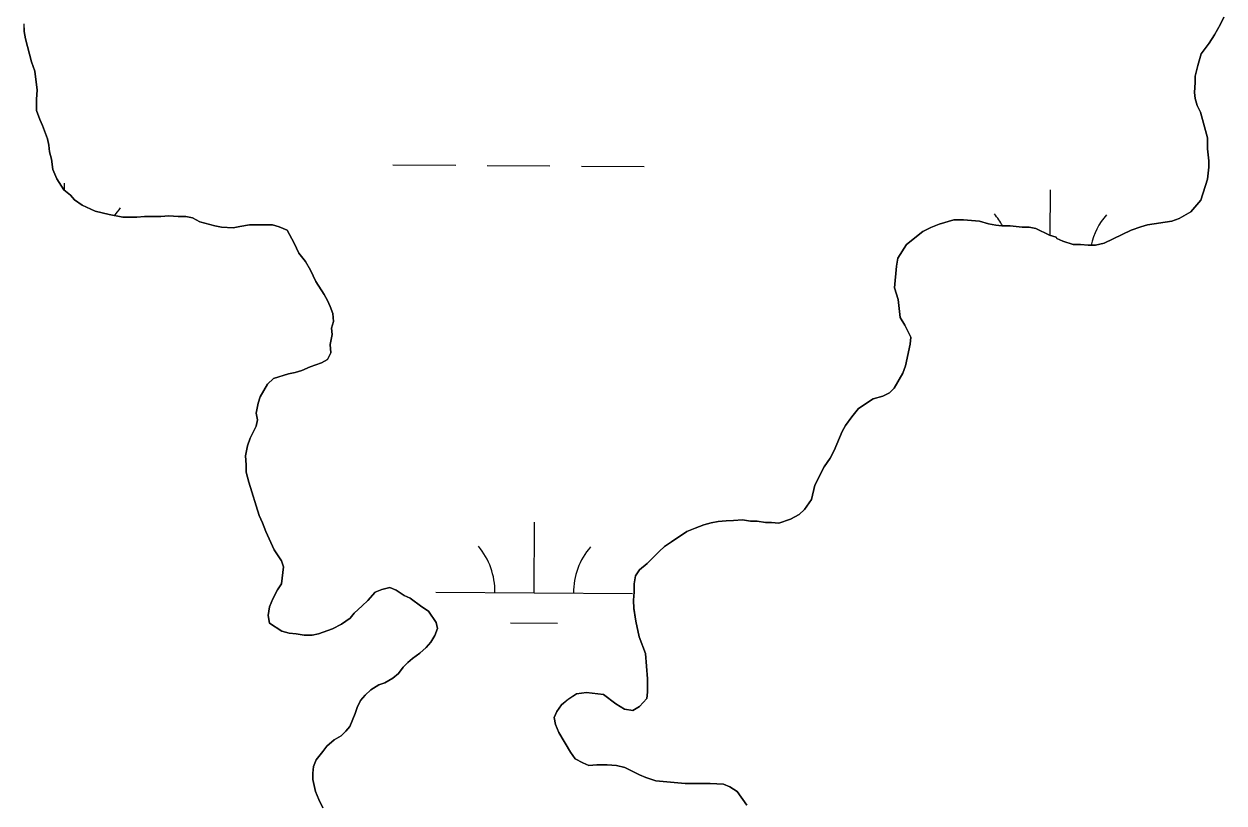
# Model space of a CAD drawing. Extents: x 3172231 to 3210228, y 940198 to 965780.
# Drawn here: x 3188562 to 3189173, y 961125 to 961522 of the extents above; entities that cross this region are included whole.
import ezdxf

# ---------------------------------------------------------------- set-up
doc = ezdxf.new("R2010")
doc.units = 0
for name, color, linetype in [('V-SITE-VEGE', 7, 'Continuous'), ('V-TOPO-SHOR', 7, 'Continuous'), ('V-WETL-SWMP', 7, 'Continuous')]:
    doc.layers.add(name, color=color, linetype=linetype)

msp = doc.modelspace()

# ---------------------------------------------------------------- linework, layer by layer
at = {"layer": 'V-SITE-VEGE'}
for points in [[(3188562.412, 961521.639), (3188562.425, 961517.85), (3188563.127, 961514.063), (3188566.265, 961502.363), (3188568.001, 961497.546), (3188569.066, 961487.906), (3188568.737, 961483.427), (3188568.755, 961477.572), (3188570.494, 961473.099), (3188571.88, 961470.005), (3188574.313, 961463.125), (3188575.014, 961460.025), (3188575.368, 961456.582), (3188576.415, 961452.795), (3188577.119, 961447.632), (3188579.202, 961442.817), (3188582.665, 961437.316), (3188586.118, 961434.572), (3188588.193, 961432.168), (3188591.99, 961429.428), (3188598.545, 961426.345), (3188605.783, 961424.648), (3188612.677, 961423.292), (3188619.91, 961423.314), (3188623.699, 961423.673), (3188631.965, 961423.699), (3188636.097, 961424.06), (3188640.921, 961423.728), (3188644.711, 961423.74), (3188648.154, 961423.062), (3188651.951, 961421.008), (3188659.535, 961418.966), (3188662.982, 961418.289), (3188668.839, 961417.963), (3188672.282, 961418.663), (3188677.1, 961419.368), (3188688.811, 961419.405), (3188692.26, 961418.385), (3188696.399, 961416.675), (3188699.864, 961410.142), (3188702.295, 961404.983), (3188705.75, 961400.86), (3188708.175, 961396.391), (3188710.95, 961390.544), (3188715.103, 961384.013), (3188716.836, 961380.919), (3188718.224, 961377.824), (3188719.613, 961374.383), (3188719.971, 961370.253), (3188718.949, 961366.802), (3188719.304, 961363.705), (3188718.288, 961358.534), (3188718.644, 961354.403), (3188716.936, 961350.952), (3188713.84, 961349.222), (3188707.99, 961347.135), (3188703.864, 961345.4), (3188700.421, 961344.356), (3188696.98, 961343.655), (3188689.409, 961341.218), (3188686.319, 961338.453)], [(3189035.656, 961421.913), (3189040.479, 961421.928), (3189048.747, 961421.264), (3189053.23, 961419.9), (3189057.023, 961419.224), (3189060.124, 961418.891), (3189064.256, 961418.905), (3189070.46, 961418.235), (3189073.903, 961418.245), (3189077.349, 961417.57), (3189084.249, 961414.147), (3189087.698, 961413.125), (3189088.044, 961412.437), (3189091.149, 961411.069), (3189096.32, 961409.363), (3189100.109, 961409.376), (3189103.9, 961409.044), (3189107.688, 961409.056), (3189112.161, 961410.105), (3189125.918, 961416.691), (3189130.735, 961418.432), (3189134.175, 961419.476), (3189146.57, 961421.238), (3189150.354, 961422.626), (3189156.199, 961426.091), (3189161.346, 961431.963), (3189164.756, 961442.654), (3189165.426, 961448.855), (3189165.415, 961451.956), (3189164.707, 961458.153), (3189164.688, 961463.664), (3189161.201, 961476.74), (3189159.468, 961480.179), (3189158.424, 961483.622), (3189158.069, 961486.72), (3189158.397, 961491.887), (3189158.387, 961494.986), (3189159.747, 961500.503), (3189161.448, 961506.365), (3189165.565, 961511.888), (3189168.307, 961516.029), (3189171.389, 961521.553), (3189173.102, 961525)], [(3188930.192, 961124.314), (3188925.347, 961131.188), (3188921.55, 961133.586), (3188918.445, 961134.954), (3188911.556, 961135.277), (3188898.813, 961135.234), (3188883.996, 961136.564), (3188878.824, 961138.27), (3188875.72, 961139.638), (3188868.13, 961143.402), (3188863.993, 961144.422), (3188859.17, 961144.749), (3188854.003, 961144.733), (3188849.872, 961144.375), (3188846.767, 961145.745), (3188842.97, 961147.797), (3188840.549, 961151.233), (3188834.661, 961161.203), (3188832.925, 961165.332), (3188832.224, 961168.772), (3188833.594, 961171.877), (3188835.993, 961175.33), (3188839.427, 961178.097), (3188843.552, 961180.866), (3188848.717, 961181.57), (3188857.329, 961180.567), (3188863.546, 961175.764), (3188868.033, 961173.022), (3188872.168, 961172.346), (3188875.607, 961174.425), (3188879.381, 961178.57), (3188879.717, 961181.673), (3188879.697, 961188.56), (3188878.62, 961201.301), (3188875.492, 961209.902), (3188873.743, 961217.818), (3188872.687, 961224.359), (3188872.676, 961228.492), (3188873.006, 961232.627), (3188872.994, 961236.762), (3188873.67, 961240.897), (3188875.726, 961244.004), (3188879.504, 961247.115), (3188885.683, 961253.334), (3188888.432, 961255.755), (3188891.868, 961258.178), (3188899.773, 961263.37), (3188903.9, 961265.106), (3188908.373, 961266.843), (3188912.158, 961267.89), (3188915.598, 961268.588), (3188919.733, 961268.946), (3188923.522, 961268.959), (3188927.999, 961269.317), (3188932.134, 961268.641), (3188935.581, 961268.653), (3188939.713, 961267.98), (3188942.814, 961267.988), (3188946.605, 961267.654), (3188952.452, 961269.741), (3188956.923, 961272.168), (3188959.669, 961274.586), (3188963.098, 961279.766), (3188964.795, 961287.001), (3188969.588, 961296.32), (3188972.674, 961300.807), (3188974.728, 961304.602), (3188978.83, 961314.26), (3188980.542, 961317.365), (3188983.627, 961321.852), (3188987.057, 961325.997), (3188994.62, 961330.845), (3188999.437, 961332.238), (3189002.878, 961333.972), (3189005.28, 961336.389), (3189009.733, 961343.983), (3189011.099, 961347.776), (3189013.474, 961358.806), (3189013.806, 961362.251), (3189010.687, 961368.44), (3189008.262, 961372.223), (3189007.199, 961381.519), (3189005.458, 961387.368), (3189006.456, 961398.394), (3189007.132, 961402.527), (3189011.586, 961409.433), (3189019.831, 961416.005), (3189023.96, 961418.084), (3189028.087, 961419.82), (3189035.656, 961421.913)], [(3188686.319, 961338.453), (3188682.55, 961331.898), (3188681.528, 961328.795), (3188680.512, 961323.622), (3188681.213, 961320.181), (3188680.533, 961317.078), (3188677.451, 961310.871), (3188676.089, 961307.076), (3188675.071, 961301.907), (3188675.429, 961297.43), (3188675.442, 961293.641), (3188676.836, 961288.478), (3188682.059, 961271.619), (3188683.793, 961267.834), (3188685.53, 961263.363), (3188689.694, 961254.076), (3188693.501, 961248.577), (3188694.543, 961245.48), (3188693.538, 961236.866), (3188691.482, 961233.76), (3188689.085, 961229.274), (3188687.375, 961225.135), (3188686.702, 961220.654), (3188687.404, 961216.87), (3188693.614, 961212.755), (3188697.408, 961211.737), (3188700.853, 961211.402), (3188704.99, 961210.726), (3188709.121, 961210.74), (3188712.222, 961211.436), (3188719.447, 961213.874), (3188723.916, 961216.3), (3188728.382, 961219.413), (3188730.443, 961221.83), (3188734.563, 961225.631), (3188737.31, 961228.398), (3188741.084, 961232.543), (3188744.525, 961233.932), (3188748.656, 961234.978), (3188751.758, 961233.61), (3188755.901, 961230.87), (3188759.006, 961229.502), (3188764.876, 961225.043), (3188768.327, 961222.987), (3188772.136, 961217.144), (3188772.834, 961214.048), (3188771.466, 961210.599), (3188769.412, 961207.148), (3188767.01, 961204.383), (3188763.919, 961201.618), (3188760.139, 961198.849), (3188757.734, 961196.775), (3188755.33, 961194.356), (3188752.93, 961191.251), (3188750.183, 961188.829), (3188746.057, 961186.404), (3188742.96, 961185.361), (3188738.835, 961182.936), (3188736.089, 961180.172), (3188733.687, 961177.409), (3188731.977, 961173.958), (3188730.953, 961170.855), (3188728.219, 961164.302), (3188726.158, 961161.883), (3188723.756, 961159.464), (3188720.317, 961157.388), (3188716.541, 961154.275), (3188714.483, 961151.514), (3188711.05, 961147.369), (3188709.684, 961143.92), (3188709.35, 961140.473), (3188709.363, 961137.375), (3188710.759, 961131.177), (3188712.494, 961127.051), (3188714.575, 961122.924)]]:
    msp.add_lwpolyline(points, dxfattribs=at)
at = {"layer": 'V-TOPO-SHOR'}
for points in [[(3188562.412, 961521.639), (3188562.425, 961517.85), (3188563.127, 961514.063), (3188566.265, 961502.363), (3188568.001, 961497.546), (3188569.066, 961487.904), (3188568.737, 961483.427)], [(3188872.676, 961228.492), (3188873.006, 961232.627), (3188872.994, 961236.762), (3188873.67, 961240.897), (3188875.726, 961244.004), (3188879.504, 961247.115), (3188885.683, 961253.334), (3188888.432, 961255.755), (3188891.868, 961258.178), (3188899.773, 961263.37), (3188903.9, 961265.106), (3188908.373, 961266.843), (3188912.158, 961267.887), (3188915.6, 961268.588), (3188919.733, 961268.946), (3188923.522, 961268.959), (3188927.999, 961269.317), (3188932.134, 961268.641), (3188935.579, 961268.653), (3188939.713, 961267.978), (3188942.814, 961267.988), (3188946.605, 961267.654), (3188952.452, 961269.741), (3188956.923, 961272.168), (3188959.669, 961274.586), (3188963.098, 961279.766), (3188964.795, 961287.004), (3188969.588, 961296.32), (3188972.674, 961300.807), (3188974.728, 961304.602), (3188978.83, 961314.26), (3188980.542, 961317.365), (3188983.627, 961321.852), (3188987.057, 961325.997), (3188994.62, 961330.845), (3188999.437, 961332.238), (3189002.878, 961333.97), (3189005.28, 961336.389), (3189009.733, 961343.983), (3189011.099, 961347.776), (3189013.474, 961358.806), (3189013.806, 961362.251), (3189010.687, 961368.44), (3189008.262, 961372.223), (3189007.199, 961381.519), (3189005.458, 961387.368), (3189006.456, 961398.394), (3189007.132, 961402.529), (3189011.586, 961409.433), (3189019.831, 961416.005), (3189023.96, 961418.084), (3189028.087, 961419.82), (3189035.656, 961421.911), (3189040.479, 961421.928), (3189048.749, 961421.264), (3189053.23, 961419.9), (3189057.023, 961419.224), (3189060.124, 961418.891), (3189064.256, 961418.905), (3189070.458, 961418.235), (3189073.903, 961418.245), (3189077.349, 961417.57), (3189084.249, 961414.147), (3189087.698, 961413.125), (3189088.044, 961412.437), (3189091.149, 961411.069), (3189096.32, 961409.363), (3189100.109, 961409.376), (3189103.9, 961409.044), (3189107.688, 961409.056), (3189112.161, 961410.105), (3189125.918, 961416.693), (3189130.735, 961418.432), (3189134.175, 961419.476), (3189146.57, 961421.238), (3189150.354, 961422.628), (3189156.199, 961426.091), (3189161.346, 961431.963), (3189164.756, 961442.654), (3189165.426, 961448.855), (3189165.415, 961451.956), (3189164.707, 961458.153), (3189164.688, 961463.664), (3189161.201, 961476.74), (3189159.468, 961480.179), (3189158.424, 961483.622), (3189158.069, 961486.72), (3189158.397, 961491.887), (3189158.387, 961494.986), (3189159.747, 961500.503), (3189161.448, 961506.365), (3189165.565, 961511.888), (3189168.307, 961516.029), (3189171.389, 961521.553), (3189173.099, 961525.002)], [(3188568.737, 961483.427), (3188568.755, 961477.572), (3188570.494, 961473.099), (3188571.88, 961470.005), (3188574.313, 961463.123), (3188575.014, 961460.025), (3188575.368, 961456.582), (3188576.415, 961452.795), (3188577.119, 961447.632), (3188579.202, 961442.815), (3188582.665, 961437.316), (3188586.118, 961434.572), (3188588.193, 961432.168), (3188591.99, 961429.426), (3188598.545, 961426.345), (3188605.783, 961424.648), (3188612.677, 961423.292), (3188619.91, 961423.314), (3188623.699, 961423.673), (3188631.965, 961423.699), (3188636.097, 961424.058), (3188640.921, 961423.728), (3188644.709, 961423.74), (3188648.154, 961423.062), (3188651.951, 961421.008), (3188659.535, 961418.966), (3188662.982, 961418.289), (3188668.839, 961417.963), (3188672.282, 961418.663), (3188677.1, 961419.368), (3188688.811, 961419.407), (3188692.26, 961418.385), (3188696.399, 961416.675), (3188699.864, 961410.142), (3188702.293, 961404.983), (3188705.75, 961400.86), (3188708.175, 961396.391), (3188710.95, 961390.544), (3188715.103, 961384.013), (3188716.836, 961380.919), (3188718.224, 961377.824), (3188719.613, 961374.383), (3188719.971, 961370.253), (3188718.949, 961366.804), (3188719.304, 961363.705), (3188718.288, 961358.534), (3188718.644, 961354.403), (3188716.934, 961350.952), (3188713.84, 961349.222), (3188707.99, 961347.135), (3188703.864, 961345.4), (3188700.421, 961344.356), (3188696.98, 961343.655), (3188689.411, 961341.218), (3188686.319, 961338.453), (3188682.55, 961331.898), (3188681.528, 961328.795), (3188680.512, 961323.624), (3188681.213, 961320.181), (3188680.533, 961317.078), (3188677.453, 961310.871), (3188676.089, 961307.076), (3188675.071, 961301.907), (3188675.429, 961297.43), (3188675.442, 961293.641), (3188676.836, 961288.478), (3188682.059, 961271.619), (3188683.793, 961267.834), (3188685.53, 961263.363), (3188689.694, 961254.076), (3188693.501, 961248.577), (3188694.543, 961245.48), (3188693.538, 961236.866), (3188691.482, 961233.76), (3188689.085, 961229.274), (3188687.375, 961225.135), (3188686.702, 961220.654), (3188687.404, 961216.87), (3188693.616, 961212.755), (3188697.408, 961211.735), (3188700.853, 961211.402), (3188704.99, 961210.726), (3188709.123, 961210.74), (3188712.222, 961211.438), (3188719.447, 961213.874), (3188723.916, 961216.298), (3188728.382, 961219.413), (3188730.443, 961221.83), (3188734.563, 961225.633), (3188737.31, 961228.398), (3188741.084, 961232.543), (3188744.525, 961233.932), (3188748.656, 961234.978), (3188751.758, 961233.61), (3188755.901, 961230.87), (3188759.006, 961229.502), (3188764.876, 961225.043), (3188768.327, 961222.987), (3188772.136, 961217.144), (3188772.834, 961214.048), (3188771.466, 961210.599)], [(3188930.192, 961124.314), (3188925.347, 961131.188), (3188921.55, 961133.586), (3188918.445, 961134.954), (3188911.556, 961135.275), (3188898.813, 961135.234), (3188883.996, 961136.564), (3188878.824, 961138.27), (3188875.72, 961139.638), (3188868.13, 961143.402), (3188863.993, 961144.422), (3188859.17, 961144.749), (3188854.003, 961144.733), (3188849.872, 961144.375), (3188846.767, 961145.743), (3188842.97, 961147.797), (3188840.549, 961151.233), (3188834.661, 961161.203), (3188832.925, 961165.332), (3188832.224, 961168.772), (3188833.592, 961171.877), (3188835.993, 961175.33), (3188839.427, 961178.097), (3188843.554, 961180.866), (3188848.717, 961181.57), (3188857.331, 961180.567), (3188863.546, 961175.764), (3188868.033, 961173.022), (3188872.168, 961172.346), (3188875.607, 961174.425), (3188879.381, 961178.57), (3188879.717, 961181.673), (3188879.695, 961188.56), (3188878.62, 961201.301), (3188875.492, 961209.902), (3188873.743, 961217.818), (3188872.689, 961224.359), (3188872.676, 961228.492)], [(3188771.466, 961210.599), (3188769.412, 961207.148), (3188767.01, 961204.383), (3188763.919, 961201.618), (3188760.139, 961198.849), (3188757.734, 961196.775), (3188755.33, 961194.356), (3188752.93, 961191.249), (3188750.183, 961188.829), (3188746.057, 961186.404), (3188742.96, 961185.361), (3188738.835, 961182.936), (3188736.089, 961180.172), (3188733.687, 961177.409), (3188731.977, 961173.958), (3188730.953, 961170.855), (3188728.219, 961164.302), (3188726.158, 961161.883), (3188723.756, 961159.464), (3188720.317, 961157.388), (3188716.541, 961154.275), (3188714.483, 961151.514), (3188711.05, 961147.369), (3188709.684, 961143.92), (3188709.35, 961140.473), (3188709.361, 961137.375), (3188710.759, 961131.177), (3188712.494, 961127.051), (3188714.575, 961122.924)]]:
    msp.add_lwpolyline(points, dxfattribs=at)
at = {"layer": 'V-WETL-SWMP'}
for p, q in [((3188750.099, 961450.007), (3188782.098, 961449.789)), ((3188798.098, 961449.68), (3188830.097, 961449.463)), ((3188846.097, 961449.354), (3188878.096, 961449.136)), ((3188582.944, 961437.095), (3188582.968, 961440.715)), ((3189084.705, 961414.011), (3189084.864, 961437.298)), ((3188822.027, 961232.269), (3188822.272, 961268.269)), ((3188772.028, 961232.61), (3188872.025, 961231.929)), ((3188809.922, 961216.921), (3188833.921, 961216.757))]:
    msp.add_line(p, q, dxfattribs=at)
for points in [[(3188744.525, 961233.932), (3188741.085, 961232.543), (3188737.31, 961228.398), (3188734.563, 961225.633), (3188730.442, 961221.831), (3188728.383, 961219.413), (3188723.916, 961216.299), (3188719.446, 961213.873), (3188712.221, 961211.438), (3188709.123, 961210.74), (3188704.99, 961210.726), (3188700.854, 961211.402), (3188697.409, 961211.735), (3188693.616, 961212.756), (3188687.403, 961216.869), (3188686.702, 961220.655), (3188687.376, 961225.135), (3188689.085, 961229.274), (3188691.481, 961233.76), (3188693.538, 961236.867), (3188694.543, 961245.481), (3188693.5, 961248.577), (3188689.693, 961254.076), (3188685.53, 961263.363), (3188683.793, 961267.835), (3188682.058, 961271.618), (3188676.837, 961288.479), (3188675.442, 961293.641), (3188675.43, 961297.43), (3188675.071, 961301.906), (3188676.088, 961307.076), (3188677.453, 961310.87), (3188680.533, 961317.079), (3188681.212, 961320.182), (3188680.512, 961323.624), (3188681.528, 961328.794), (3188682.551, 961331.897), (3188686.319, 961338.454), (3188689.41, 961341.219), (3188696.98, 961343.655), (3188700.422, 961344.355), (3188703.863, 961345.4), (3188707.991, 961347.135), (3188713.839, 961349.221), (3188716.934, 961350.953), (3188718.645, 961354.403), (3188718.287, 961358.535), (3188719.303, 961363.705), (3188718.949, 961366.804), (3188719.971, 961370.252), (3188719.613, 961374.384), (3188718.224, 961377.824), (3188716.836, 961380.919), (3188715.104, 961384.014), (3188710.95, 961390.545), (3188708.175, 961396.391), (3188705.749, 961400.861), (3188702.292, 961404.983), (3188699.864, 961410.142), (3188696.398, 961416.675), (3188692.259, 961418.384), (3188688.811, 961419.406), (3188677.101, 961419.368), (3188672.281, 961418.663), (3188668.838, 961417.963), (3188662.982, 961418.289), (3188659.535, 961418.966), (3188651.951, 961421.008), (3188648.155, 961423.063), (3188644.709, 961423.74), (3188640.92, 961423.728), (3188636.097, 961424.057), (3188631.964, 961423.699), (3188623.698, 961423.672), (3188619.91, 961423.315), (3188612.677, 961423.292), (3188605.784, 961424.647), (3188598.545, 961426.346), (3188591.99, 961429.425), (3188588.193, 961432.168), (3188586.118, 961434.572), (3188582.665, 961437.316), (3188579.203, 961442.816), (3188577.12, 961447.632), (3188576.415, 961452.796), (3188575.369, 961456.582), (3188575.013, 961460.025), (3188574.314, 961463.123), (3188571.881, 961470.004), (3188570.493, 961473.099), (3188568.756, 961477.571), (3188568.737, 961483.427), (3188569.067, 961487.905), (3188568.002, 961497.546), (3188566.265, 961502.363), (3188563.127, 961514.064), (3188562.425, 961517.85), (3188562.413, 961521.639)], [(3189173.1, 961525.002), (3189171.389, 961521.552), (3189168.307, 961516.03), (3189165.564, 961511.888)], [(3189165.564, 961511.888), (3189161.449, 961506.364), (3189159.746, 961500.503), (3189158.386, 961494.987), (3189158.396, 961491.887), (3189158.069, 961486.72), (3189158.423, 961483.621), (3189159.468, 961480.18), (3189161.201, 961476.741), (3189164.688, 961463.663), (3189164.706, 961458.152), (3189165.415, 961451.955), (3189165.425, 961448.855), (3189164.756, 961442.653), (3189161.346, 961431.964), (3189156.199, 961426.092), (3189150.355, 961422.628), (3189146.57, 961421.238), (3189134.176, 961419.476), (3189130.735, 961418.431), (3189125.918, 961416.693), (3189112.162, 961410.104), (3189107.688, 961409.056), (3189103.899, 961409.044), (3189100.109, 961409.376), (3189096.32, 961409.364), (3189091.148, 961411.069), (3189088.044, 961412.437), (3189087.697, 961413.125), (3189084.249, 961414.147), (3189077.349, 961417.569), (3189073.903, 961418.246), (3189070.458, 961418.235), (3189064.256, 961418.904), (3189060.123, 961418.89), (3189057.022, 961419.225), (3189053.231, 961419.901), (3189048.748, 961421.265), (3189040.48, 961421.927), (3189035.657, 961421.911), (3189028.086, 961419.82), (3189023.959, 961418.084), (3189019.832, 961416.004), (3189011.587, 961409.433), (3189007.132, 961402.529), (3189006.456, 961398.394), (3189005.459, 961387.368), (3189007.2, 961381.519), (3189008.263, 961372.222), (3189010.687, 961368.441), (3189013.807, 961362.251), (3189013.474, 961358.806), (3189011.098, 961347.776), (3189009.733, 961343.983), (3189005.28, 961336.39), (3189002.877, 961333.971), (3188999.438, 961332.238), (3188994.62, 961330.845), (3188987.058, 961325.998), (3188983.627, 961321.853), (3188980.542, 961317.366), (3188978.83, 961314.26), (3188974.728, 961304.602), (3188972.673, 961300.807), (3188969.588, 961296.319), (3188964.796, 961287.003), (3188963.097, 961279.765), (3188959.67, 961274.587), (3188956.922, 961272.167), (3188952.452, 961269.741), (3188946.604, 961267.655), (3188942.814, 961267.988), (3188939.714, 961267.978), (3188935.578, 961268.653), (3188932.134, 961268.642), (3188927.998, 961269.317), (3188923.522, 961268.958), (3188919.733, 961268.946), (3188915.601, 961268.588), (3188912.158, 961267.888), (3188908.373, 961266.842), (3188903.901, 961265.106), (3188899.773, 961263.37), (3188891.868, 961258.178), (3188888.431, 961255.755), (3188885.684, 961253.335), (3188879.504, 961247.115), (3188875.725, 961244.003), (3188873.669, 961240.896), (3188872.993, 961236.761), (3188873.007, 961232.628), (3188872.676, 961228.493), (3188872.689, 961224.36), (3188873.744, 961217.819), (3188875.492, 961209.902), (3188878.619, 961201.301), (3188879.694, 961188.561), (3188879.717, 961181.672), (3188879.382, 961178.571), (3188875.607, 961174.425), (3188872.169, 961172.347)], [(3188714.575, 961122.924), (3188712.495, 961127.051), (3188710.759, 961131.178), (3188709.361, 961137.374), (3188709.351, 961140.474), (3188709.684, 961143.919), (3188711.051, 961147.368), (3188714.482, 961151.513), (3188716.54, 961154.275), (3188720.318, 961157.387), (3188723.756, 961159.465), (3188726.159, 961161.884), (3188728.218, 961164.302), (3188730.952, 961170.855), (3188731.976, 961173.958), (3188733.687, 961177.408), (3188736.089, 961180.172), (3188738.835, 961182.936), (3188742.961, 961185.361), (3188746.057, 961186.404), (3188750.183, 961188.829), (3188752.93, 961191.249), (3188755.331, 961194.356), (3188757.735, 961196.775), (3188760.139, 961198.85), (3188763.919, 961201.618), (3188767.01, 961204.383), (3188769.412, 961207.147), (3188771.467, 961210.598), (3188772.834, 961214.047), (3188772.135, 961217.144), (3188768.327, 961222.987), (3188764.876, 961225.043), (3188759.006, 961229.502), (3188755.902, 961230.869), (3188751.759, 961233.611), (3188748.655, 961234.979), (3188744.525, 961233.932)], [(3188872.169, 961172.347), (3188868.034, 961173.023), (3188863.547, 961175.764), (3188857.331, 961180.566), (3188848.717, 961181.571), (3188843.553, 961180.865), (3188839.428, 961178.096), (3188835.993, 961175.33), (3188833.593, 961171.878), (3188832.225, 961168.773), (3188832.925, 961165.331), (3188834.661, 961161.203), (3188840.549, 961151.234), (3188842.971, 961147.797), (3188846.767, 961145.743), (3188849.871, 961144.375), (3188854.003, 961144.733), (3188859.17, 961144.75), (3188863.993, 961144.421), (3188868.13, 961143.401), (3188875.72, 961139.637), (3188878.824, 961138.269), (3188883.996, 961136.564), (3188898.812, 961135.234), (3188911.556, 961135.275), (3188918.446, 961134.953), (3188921.55, 961133.586), (3188925.347, 961131.187), (3188930.192, 961124.314)]]:
    msp.add_lwpolyline(points, dxfattribs=at)
for centre, start, end in [((3188637.968, 961404.814), 138.838164, 146.792207), ((3189029.38, 961402.15), 28.357479, 40.381822), ((3189139.864, 961401.398), 138.838164, 167.462803), ((3188766.788, 961233.12), 358.838164, 40.381822), ((3188877.271, 961232.368), 138.838164, 180.381822)]:
    msp.add_arc(centre, 35.246, start, end, dxfattribs=at)

doc.saveas('drawing.dxf')
